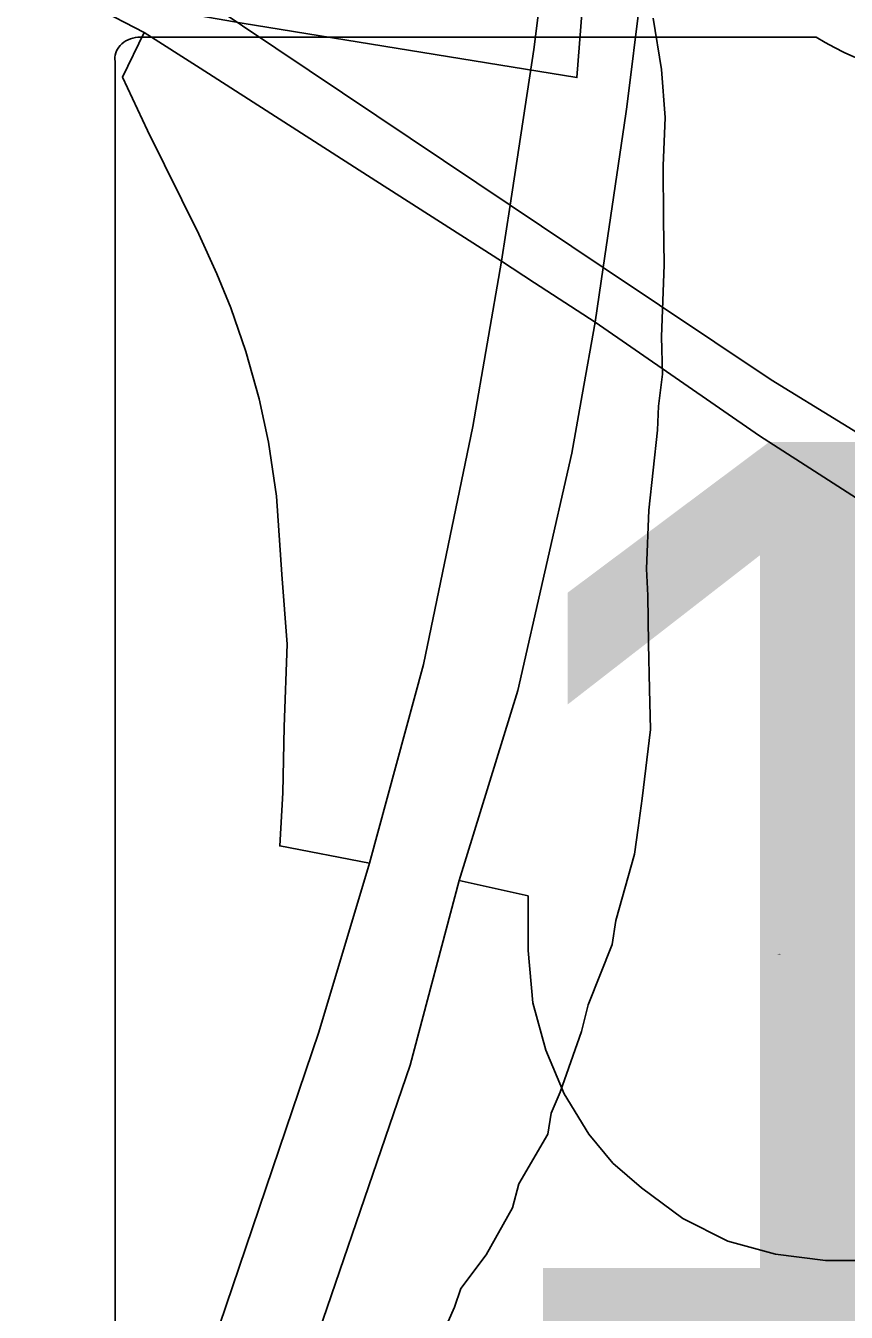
# Model space of a CAD drawing. Extents: x 0 to 34, y -3.9 to 26.2.
# Drawn here: x 7.654 to 7.7708, y 19.0315 to 19.2146 of the extents above; entities that cross this region are included whole.
import ezdxf

# ---------------------------------------------------------------- set-up
doc = ezdxf.new("R2010")
doc.units = 0
for name, color, linetype in [('GM_X_Interchange_Ramps', 7, 'Continuous'), ('GM_X_Interstate_Route', 7, 'Continuous'), ('GM_X_Minor_River', 7, 'Continuous'), ('GM_X_State_Location', 7, 'Continuous'), ('GM_X_State_Route', 7, 'Continuous'), ('GM_X_State_Shield', 7, 'Continuous')]:
    doc.layers.add(name, color=color, linetype=linetype)

msp = doc.modelspace()

# ---------------------------------------------------------------- linework, layer by layer
at = {"layer": 'GM_X_Interchange_Ramps'}
for points in [[(7.65394, 19.22042), (7.6646, 19.21852), (7.68485, 19.21496), (7.73248, 19.2072), (7.73416, 19.22902), (7.76827, 19.22303), (7.80913, 19.21585), (7.81549, 19.21457), (7.85301, 19.20704), (7.85235, 19.2006), (7.85077, 19.18516), (7.85008, 19.17834), (7.84646, 19.14282), (7.84539, 19.13234), (7.83894, 19.05142), (7.83845, 19.04524), (7.83731, 19.03094)], [(7.6709, 19.21363), (7.66782, 19.20725), (7.67138, 19.19968), (7.67866, 19.18491), (7.68126, 19.17931), (7.68323, 19.17446), (7.68538, 19.16824), (7.68725, 19.16151), (7.68858, 19.15535), (7.68974, 19.14768), (7.69049, 19.13653), (7.69126, 19.12659), (7.69081, 19.11483), (7.69062, 19.10544), (7.6902, 19.09789), (7.70297, 19.09543)], [(7.77642, 19.03892), (7.76787, 19.03892), (7.76074, 19.0398), (7.75394, 19.04166), (7.74757, 19.0449), (7.74166, 19.04923), (7.7376, 19.05274), (7.7342, 19.05691), (7.73069, 19.06261), (7.72806, 19.06886), (7.7262, 19.07555), (7.72554, 19.08301), (7.72554, 19.09079), (7.71574, 19.09298)]]:
    msp.add_lwpolyline(points, dxfattribs=at)
at = {"layer": 'GM_X_Interstate_Route'}
msp.add_line((7.73957, 19.20304), (7.74207, 19.22325), dxfattribs=at)
for points in [[(7.51111, 18.25972), (7.55738, 18.51809), (7.5905, 18.69662), (7.60103, 18.75167), (7.60805, 18.78611), (7.61594, 18.81747), (7.62209, 18.84248), (7.62985, 18.87048), (7.64312, 18.91402), (7.66187, 18.97137), (7.67974, 19.02412), (7.69576, 19.07139), (7.70297, 19.09543), (7.71067, 19.1237), (7.71769, 19.15758), (7.72174, 19.1811), (7.72296, 19.18906), (7.72635, 19.21121), (7.7292, 19.23391), (7.7314, 19.25551)], [(7.73324, 19.16206), (7.73509, 19.17241), (7.73623, 19.18017), (7.73944, 19.20203), (7.73957, 19.20304)], [(7.52384, 18.25453), (7.57012, 18.5129), (7.60324, 18.69144), (7.61377, 18.74649), (7.62078, 18.78092), (7.62868, 18.81229), (7.63482, 18.83729), (7.64337, 18.86558), (7.65506, 18.90912), (7.6743, 18.9656), (7.69163, 19.0167), (7.70873, 19.06671), (7.71574, 19.09298), (7.72409, 19.12), (7.73176, 19.15378), (7.73324, 19.16206)]]:
    msp.add_lwpolyline(points, dxfattribs=at)
at = {"layer": 'GM_X_Minor_River'}
for points in [[(7.74122, 19.10048), (7.74178, 19.10464), (7.74295, 19.11448), (7.7428, 19.12019), (7.74269, 19.12667), (7.74259, 19.13352), (7.74237, 19.13733), (7.74271, 19.14568), (7.74395, 19.15704), (7.74409, 19.16046), (7.74466, 19.16501), (7.7445, 19.17034), (7.74492, 19.18059), (7.7448, 19.18706), (7.74474, 19.19467), (7.74502, 19.20151), (7.74454, 19.20837), (7.74331, 19.21565)], [(7.71129, 19.02369), (7.71508, 19.03229), (7.71596, 19.03492), (7.71959, 19.03972), (7.72331, 19.04642), (7.72422, 19.0498), (7.72833, 19.05687), (7.72884, 19.05989), (7.73011, 19.06288), (7.73314, 19.07151), (7.73406, 19.07528), (7.73748, 19.08389), (7.738, 19.08729), (7.74068, 19.0967), (7.74122, 19.10048)]]:
    msp.add_lwpolyline(points, dxfattribs=at)
at = {"layer": 'GM_X_State_Route'}
msp.add_line((7.67885, 19.20855), (7.70268, 19.1933), dxfattribs=at)
for points in [[(7.60575, 19.24434), (7.63079, 19.23478), (7.66391, 19.21724), (7.6709, 19.21363), (7.67885, 19.20855)], [(7.66826, 19.22468), (7.68013, 19.21774), (7.72296, 19.18906), (7.73623, 19.18017), (7.76011, 19.16419), (7.80093, 19.13915), (7.81877, 19.12971), (7.84378, 19.11698)], [(7.70268, 19.1933), (7.72174, 19.1811), (7.72646, 19.17803)], [(7.72646, 19.17803), (7.73509, 19.17241), (7.75844, 19.15626), (7.79708, 19.13145), (7.81447, 19.12062), (7.82076, 19.11742), (7.83949, 19.10789)]]:
    msp.add_lwpolyline(points, dxfattribs=at)
at = {"layer": 'GM_X_State_Shield'}
for p, q in [((7.76655, 19.21297), (7.67003, 19.21297)), ((7.66679, 19.20953), (7.66679, 19.00941))]:
    msp.add_line(p, q, dxfattribs=at)
for centre, major_axis, start_param, end_param in [((7.67056, 19.20995), (0.00382, 0), 1.712693, 3.28349), ((7.78954, 19.2362), (0.03703, 0), 4.042523, 4.731795)]:
    msp.add_ellipse(centre, major_axis=major_axis, ratio=0.8, start_param=start_param, end_param=end_param, dxfattribs=at)

# ---------------------------------------------------------------- texts
at = {"layer": 'GM_X_State_Location'}
msp.add_text('126', height=0.000189, rotation=0, dxfattribs=at).set_placement((7.76101, 19.08239))
at = {"layer": 'GM_X_State_Shield'}
msp.add_text('126', height=0.131836, dxfattribs=at).set_placement((7.71421, 19.02352))

doc.saveas('drawing.dxf')
